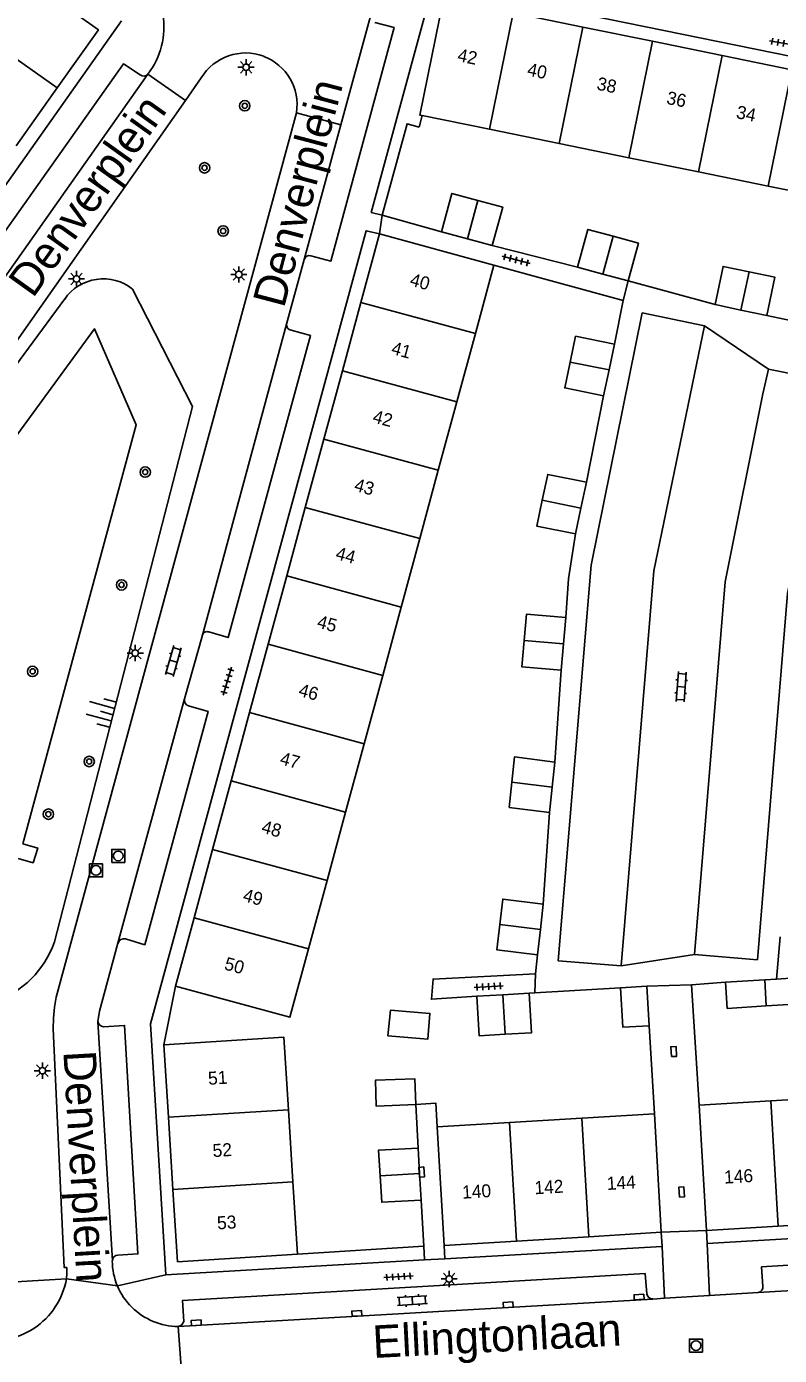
# Model space of a CAD drawing. Extents: x 132999 to 136000, y 398499 to 400501.
# Drawn here: x 134716.2 to 134774.1, y 398796.1 to 398898.3 of the extents above; entities that cross this region are included whole.
import ezdxf

# ---------------------------------------------------------------- set-up
doc = ezdxf.new("R2010")
doc.units = 0
for name, color, linetype in [('gg-afsc-hekwerk', 7, 'Continuous'), ('gg-afsc-muur', 7, 'Continuous'), ('gg-anno-huisnummerreeks BGT', 7, 'Continuous'), ('gg-anno-openbare ruimte label', 7, 'Continuous'), ('gg-bbg-bijgebouw', 7, 'Continuous'), ('gg-bbg-hoofdgebouw', 7, 'Continuous'), ('gg-bbg-tussenscheiding', 7, 'Continuous'), ('gg-knt-BGT kruinlijn', 7, 'Continuous'), ('gg-knt-bovenkant onderkant talud', 7, 'Continuous'), ('gg-knt-verharding', 7, 'Continuous'), ('gg-knt-verharding nz', 7, 'Continuous'), ('gg-kwrk-uitstroombak niveau min 01', 7, 'Continuous'), ('gt-grn-weggrens', 7, 'Continuous'), ('gt-symb-boom', 7, 'Continuous'), ('gt-symb-klinker verharding', 7, 'Continuous'), ('gt-symb-kolk', 7, 'Continuous'), ('gt-symb-kolk center center', 7, 'Continuous'), ('gt-symb-lichtmast', 7, 'Continuous'), ('gt-symb-rioolschacht', 7, 'Continuous'), ('gt-symb-talud symbool', 7, 'Continuous'), ('gt-symb-tegel verharding', 7, 'Continuous')]:
    doc.layers.add(name, color=color, linetype=linetype)

# ---------------------------------------------------------------- blocks, each defined once
blk = doc.blocks.new('gt0-KL1')
at = {"layer": 'gt-symb-klinker verharding'}
for p, q in [((-1.15, 0.3), (1.15, 0.3)), ((-1, -0.3), (-1, 0.3)), ((-0.5, 0.3), (-0.5, 0.45)), ((0, -0.3), (0, 0.3)), ((0.5, 0.3), (0.5, 0.45)), ((1, -0.3), (1, 0.3)), ((-1.15, -0.3), (1.15, -0.3)), ((-0.5, -0.45), (-0.5, -0.3)), ((0.5, -0.45), (0.5, -0.3))]:
    blk.add_line(p, q, dxfattribs=at)
blk = doc.blocks.new('gt0-KOLKCC')
at = {"layer": 'gt-symb-kolk center center'}
blk.add_lwpolyline([(-0.38, 0.2), (0.38, 0.2), (0.38, -0.2), (-0.38, -0.2)], close=True, dxfattribs=at)
blk = doc.blocks.new('gt0-TEG1')
at = {"layer": 'gt-symb-tegel verharding'}
for p, q in [((-1.12, 0), (1.12, 0)), ((-0.9, -0.25), (-0.9, 0.25)), ((-0.45, -0.25), (-0.45, 0.25)), ((0, -0.25), (0, 0.25)), ((0.45, -0.25), (0.45, 0.25)), ((0.9, -0.25), (0.9, 0.25))]:
    blk.add_line(p, q, dxfattribs=at)
blk = doc.blocks.new('gt0-KOLK')
at = {"layer": 'gt-symb-kolk'}
blk.add_lwpolyline([(0, 0), (0.37, 0), (0.37, 0.4), (-0.38, 0.4), (-0.38, 0), (0, 0)], dxfattribs=at)
blk = doc.blocks.new('gt0-LMAST')
at = {"layer": 'gt-symb-lichtmast'}
for p, q in [((-0.18, 0.17), (-0.45, 0.44)), ((-0.01, 0.25), (-0.01, 0.62)), ((0.17, 0.17), (0.44, 0.44)), ((-0.26, 0), (-0.63, 0)), ((-0.18, -0.18), (-0.45, -0.45)), ((-0.01, -0.25), (-0.01, -0.63)), ((0.44, -0.45), (0.17, -0.18)), ((0.24, 0), (0.62, 0))]:
    blk.add_line(p, q, dxfattribs=at)
blk.add_circle((-0.01, 0), 0.25, dxfattribs=at)
blk = doc.blocks.new('gt0-BOOM')
at = {"layer": 'gt-symb-boom'}
for radius in [0.4, 0.2]:
    blk.add_circle((0, 0), radius, dxfattribs=at)
blk = doc.blocks.new('gt0-TALUD_1')
at = {"layer": 'gt-symb-talud symbool'}
for p, q in [((-1, -1), (-1, 0)), ((-0.5, -2), (-0.5, 0)), ((0, -1), (0, 0)), ((0.5, -2), (0.5, 0)), ((1, -1), (1, 0))]:
    blk.add_line(p, q, dxfattribs=at)
blk = doc.blocks.new('gt0-RS')
at = {"layer": 'gt-symb-rioolschacht'}
blk.add_lwpolyline([(-0.5, -0.5), (0.5, -0.5), (0.5, 0.5), (-0.5, 0.5)], close=True, dxfattribs=at)
blk.add_circle((0, 0), 0.375, dxfattribs=at)

msp = doc.modelspace()

# ---------------------------------------------------------------- linework, layer by layer
at = {"layer": 'gg-afsc-hekwerk'}
for p, q in [((134746.39, 398890.6), (134746.61, 398891.49)), ((134743.54, 398883.83), (134748.11, 398882.55)), ((134752.01, 398881.5), (134758.57, 398879.83)), ((134762.08, 398877.27), (134752.14, 398879.99)), ((134769.15, 398876.95), (134762.46, 398878.78)), ((134761.41, 398873.9), (134762.08, 398877.27)), ((134773.12, 398876.12), (134779.99, 398874.67)), ((134759.25, 398863.29), (134760.57, 398869.94)), ((134756.82, 398841.77), (134757.3, 398848.83)), ((134755.93, 398830.84), (134756.42, 398837.89)), ((134774.15, 398828.32), (134773.85, 398825.08)), ((134755.33, 398825.48), (134755.49, 398826.94)), ((134767.32, 398824.63), (134769.95, 398824.84)), ((134755.29, 398824.01), (134754.85, 398823.98)), ((134761.86, 398824.41), (134755.29, 398824.01)), ((134767.92, 398815.37), (134767.32, 398824.63)), ((134764.06, 398821.49), (134764.47, 398814.72)), ((134746.13, 398815.42), (134746.3, 398812.08)), ((134746.54, 398808.08), (134746.75, 398804.54)), ((134746.75, 398804.54), (134737.03, 398803.91))]:
    msp.add_line(p, q, dxfattribs=at)
for points in [[(134757.67, 398852.88), (134757.88, 398855.85), (134758.41, 398859.31)], [(134750.83, 398823.76), (134747.33, 398823.52), (134747.46, 398825.07), (134755.33, 398825.48)], [(134746.13, 398815.42), (134747.68, 398815.52), (134747.77, 398813.71)]]:
    msp.add_lwpolyline(points, dxfattribs=at)
at = {"layer": 'gg-afsc-muur'}
msp.add_lwpolyline([(134743.54, 398883.83), (134745.46, 398890.86), (134746.39, 398890.6)], dxfattribs=at)
at = {"layer": 'gg-bbg-bijgebouw'}
for p, q in [((134750.11, 398882.01), (134748.11, 398882.55)), ((134752.01, 398881.5), (134750.11, 398882.01)), ((134758.57, 398879.83), (134760.52, 398879.3)), ((134760.52, 398879.3), (134762.46, 398878.78)), ((134771.13, 398876.53), (134769.15, 398876.95)), ((134773.12, 398876.12), (134771.13, 398876.53)), ((134760.99, 398871.92), (134761.41, 398873.9)), ((134760.99, 398871.92), (134760.57, 398869.94)), ((134758.83, 398861.3), (134759.25, 398863.29)), ((134758.83, 398861.3), (134758.41, 398859.31)), ((134757.49, 398850.85), (134757.67, 398852.88)), ((134757.49, 398850.85), (134757.3, 398848.83)), ((134756.62, 398839.83), (134756.82, 398841.77)), ((134756.62, 398839.83), (134756.42, 398837.89)), ((134755.71, 398828.89), (134755.93, 398830.84)), ((134755.71, 398828.89), (134755.49, 398826.94)), ((134772.97, 398825.02), (134769.95, 398824.84)), ((134773.85, 398825.08), (134772.97, 398825.02)), ((134750.83, 398823.76), (134752.83, 398823.87)), ((134752.83, 398823.87), (134754.85, 398823.98)), ((134763.89, 398824.52), (134761.86, 398824.41)), ((134764.06, 398821.49), (134763.89, 398824.52)), ((134746.42, 398810.11), (134746.3, 398812.08)), ((134746.54, 398808.08), (134746.42, 398810.11))]:
    msp.add_line(p, q, dxfattribs=at)
for points in [[(134748.11, 398882.55), (134748.91, 398885.5), (134750.91, 398884.96)], [(134750.91, 398884.96), (134752.81, 398884.44), (134752.01, 398881.5)], [(134761.3, 398882.21), (134759.36, 398882.73), (134758.57, 398879.83)], [(134762.46, 398878.78), (134763.25, 398881.68), (134761.3, 398882.21)], [(134769.15, 398876.95), (134769.76, 398879.89), (134771.75, 398879.48)], [(134771.75, 398879.48), (134773.73, 398879.07), (134773.12, 398876.12)], [(134761.41, 398873.9), (134758.42, 398874.51), (134758, 398872.52)], [(134760.57, 398869.94), (134757.58, 398870.54), (134758, 398872.52)], [(134759.25, 398863.29), (134756.27, 398863.89), (134755.85, 398861.9)], [(134758.41, 398859.31), (134755.43, 398859.91), (134755.85, 398861.9)], [(134757.67, 398852.88), (134754.64, 398853.13), (134754.46, 398851.11)], [(134757.3, 398848.83), (134754.28, 398849.09), (134754.46, 398851.11)], [(134756.82, 398841.77), (134753.71, 398842.16), (134753.51, 398840.22)], [(134756.42, 398837.89), (134753.31, 398838.28), (134753.51, 398840.22)], [(134755.93, 398830.84), (134752.81, 398831.23), (134752.59, 398829.28)], [(134755.49, 398826.94), (134752.36, 398827.33), (134752.59, 398829.28)], [(134769.95, 398824.84), (134770.07, 398822.82), (134773.08, 398823.01)], [(134773.08, 398823.01), (134776.1, 398823.19), (134775.98, 398825.21), (134773.85, 398825.08)], [(134753.01, 398820.83), (134751, 398820.72), (134750.83, 398823.76)], [(134754.85, 398823.98), (134755.02, 398820.94), (134753.01, 398820.83)], [(134761.86, 398824.41), (134762.04, 398821.38), (134764.06, 398821.49)], [(134743.99, 398820.72), (134744.18, 398822.68), (134747.22, 398822.43), (134747.06, 398820.46), (134743.99, 398820.72)], [(134746.13, 398815.42), (134746.05, 398817.41), (134743.02, 398817.29), (134743.09, 398815.3), (134746.13, 398815.42)], [(134743.39, 398809.94), (134743.27, 398811.92), (134746.3, 398812.08)], [(134746.54, 398808.08), (134743.51, 398807.91), (134743.39, 398809.94)]]:
    msp.add_lwpolyline(points, dxfattribs=at)
at = {"layer": 'gg-bbg-hoofdgebouw'}
for p, q in [((134753.62, 398899.39), (134758.98, 398898.29)), ((134758.98, 398898.29), (134764.34, 398897.2)), ((134764.34, 398897.2), (134769.69, 398896.11)), ((134769.69, 398896.11), (134775.05, 398895.01)), ((134715.4, 398889.15), (134718.56, 398893.62)), ((134746.61, 398891.49), (134751.79, 398890.43)), ((134757.15, 398889.34), (134751.79, 398890.43)), ((134762.5, 398888.24), (134757.15, 398889.34)), ((134767.86, 398887.15), (134762.5, 398888.24)), ((134773.22, 398886.06), (134767.86, 398887.15)), ((134778.57, 398884.96), (134773.22, 398886.06)), ((134743.34, 398882.38), (134741.91, 398877.12)), ((134752.14, 398879.99), (134743.34, 398882.38)), ((134750.71, 398874.73), (134752.14, 398879.99)), ((134740.49, 398871.86), (134741.91, 398877.12)), ((134750.71, 398874.73), (134749.29, 398869.47)), ((134739.06, 398866.61), (134740.49, 398871.86)), ((134749.29, 398869.47), (134747.86, 398864.21)), ((134737.63, 398861.35), (134739.06, 398866.61)), ((134747.86, 398864.21), (134746.44, 398858.95)), ((134736.21, 398856.09), (134737.63, 398861.35)), ((134746.44, 398858.95), (134745.01, 398853.69)), ((134734.78, 398850.83), (134736.21, 398856.09)), ((134745.01, 398853.69), (134743.59, 398848.43)), ((134733.35, 398845.57), (134734.78, 398850.83)), ((134743.59, 398848.43), (134742.16, 398843.18)), ((134731.93, 398840.31), (134733.35, 398845.57)), ((134742.16, 398843.18), (134740.73, 398837.92)), ((134730.5, 398835.05), (134731.93, 398840.31)), ((134740.73, 398837.92), (134739.31, 398832.66)), ((134729.08, 398829.79), (134730.5, 398835.05)), ((134739.31, 398832.66), (134737.88, 398827.4)), ((134729.08, 398829.79), (134727.65, 398824.53)), ((134727.12, 398814.46), (134726.77, 398820.02)), ((134767.92, 398815.37), (134773.42, 398815.7)), ((134773.42, 398815.7), (134778.92, 398816.03)), ((134727.12, 398814.46), (134727.46, 398808.9)), ((134736.34, 398815.03), (134736.68, 398809.47)), ((134758.9, 398814.39), (134764.47, 398814.72)), ((134764.47, 398814.72), (134764.99, 398805.6)), ((134768.48, 398805.75), (134767.92, 398815.37)), ((134747.77, 398813.71), (134753.34, 398814.05)), ((134748.32, 398804.59), (134747.77, 398813.71)), ((134753.34, 398814.05), (134758.9, 398814.39)), ((134736.68, 398809.47), (134737.03, 398803.91)), ((134779.47, 398806.4), (134773.98, 398806.08)), ((134764.99, 398805.6), (134759.43, 398805.26)), ((134773.98, 398806.08), (134768.48, 398805.75)), ((134753.88, 398804.93), (134748.32, 398804.59)), ((134753.88, 398804.93), (134759.43, 398805.26))]:
    msp.add_line(p, q, dxfattribs=at)
for points in [[(134714.29, 398903.34), (134721.73, 398898.08), (134718.56, 398893.62)], [(134753.62, 398899.39), (134748.26, 398900.48), (134746.43, 398891.52), (134746.61, 398891.49)], [(134727.65, 398824.53), (134736.45, 398822.14), (134737.88, 398827.4)], [(134726.77, 398820.02), (134735.99, 398820.6), (134736.34, 398815.03)], [(134737.03, 398803.91), (134727.81, 398803.34), (134727.46, 398808.9)]]:
    msp.add_lwpolyline(points, dxfattribs=at)
at = {"layer": 'gg-bbg-tussenscheiding'}
for p, q in [((134751.79, 398890.43), (134753.62, 398899.39)), ((134711.12, 398898.87), (134718.56, 398893.62)), ((134757.15, 398889.34), (134758.98, 398898.29)), ((134762.5, 398888.24), (134764.34, 398897.2)), ((134767.86, 398887.15), (134769.69, 398896.11)), ((134773.22, 398886.06), (134775.05, 398895.01)), ((134750.91, 398884.96), (134750.11, 398882.01)), ((134761.3, 398882.21), (134760.52, 398879.3)), ((134771.75, 398879.48), (134771.13, 398876.53)), ((134741.91, 398877.12), (134750.71, 398874.73)), ((134740.49, 398871.86), (134749.29, 398869.47)), ((134758, 398872.52), (134760.99, 398871.92)), ((134739.06, 398866.61), (134747.86, 398864.21)), ((134755.85, 398861.9), (134758.83, 398861.3)), ((134737.63, 398861.35), (134746.44, 398858.95)), ((134736.21, 398856.09), (134745.01, 398853.69)), ((134734.78, 398850.83), (134743.59, 398848.43)), ((134754.46, 398851.11), (134757.49, 398850.85)), ((134733.35, 398845.57), (134742.16, 398843.18)), ((134731.93, 398840.31), (134740.73, 398837.92)), ((134753.51, 398840.22), (134756.62, 398839.83)), ((134730.5, 398835.05), (134739.31, 398832.66)), ((134729.08, 398829.79), (134737.88, 398827.4)), ((134752.59, 398829.28), (134755.71, 398828.89)), ((134772.97, 398825.02), (134773.08, 398823.01)), ((134753.01, 398820.83), (134752.83, 398823.87)), ((134773.98, 398806.08), (134773.42, 398815.7)), ((134727.12, 398814.46), (134736.34, 398815.03)), ((134753.34, 398814.05), (134753.88, 398804.93)), ((134758.9, 398814.39), (134759.43, 398805.26)), ((134727.46, 398808.9), (134736.68, 398809.47)), ((134743.39, 398809.94), (134746.42, 398810.11))]:
    msp.add_line(p, q, dxfattribs=at)
at = {"layer": 'gg-knt-BGT kruinlijn'}
for points in [[(134718.34, 398827.93), (134728.95, 398869.12), (134724.35, 398878.14)], [(134719.14, 398877.38), (134703.51, 398856.18), (134679.27, 398829.09), (134682.68, 398821.86), (134713.76, 398823.31)]]:
    msp.add_lwpolyline(points, dxfattribs=at)
for centre, radius, start, end in [((134722.1, 398875.33), 3.6, 51.2625, 145.4067), ((134711.14, 398830.48), 7.64, 290.0604, 340.4875)]:
    msp.add_arc(centre, radius, start, end, dxfattribs=at)
at = {"layer": 'gg-knt-bovenkant onderkant talud'}
msp.add_lwpolyline([(134715.91, 398835.47), (134724.62, 398867.69), (134721.43, 398875.09), (134707.47, 398855.98), (134706.1, 398855.33)], dxfattribs=at)
at = {"layer": 'gg-knt-verharding'}
for p, q in [((134785.97, 398893.78), (134747.48, 398901.66)), ((134723.5, 398898.77), (134699.56, 398864.86)), ((134728.42, 398892.65), (134729.63, 398894.38)), ((134736.2, 398875.44), (134737.55, 398880.42)), ((134728.35, 398846.62), (134729.72, 398851.53)), ((134755.33, 398825.48), (134755.29, 398824.01)), ((134764.99, 398805.6), (134768.48, 398805.75)), ((134765.07, 398804.52), (134764.99, 398805.6)), ((134768.48, 398805.75), (134768.54, 398804.74)), ((134768.54, 398804.74), (134792.35, 398806.13)), ((134746.81, 398803.47), (134746.75, 398804.54)), ((134748.32, 398804.59), (134748.35, 398803.56)), ((134748.35, 398803.56), (134765.07, 398804.52)), ((134726.91, 398802.32), (134746.81, 398803.47)), ((134764.35, 398800.47), (134765.24, 398800.53)), ((134765.24, 398800.53), (134768.71, 398800.74)), ((134768.71, 398800.74), (134772.46, 398800.97))]:
    msp.add_line(p, q, dxfattribs=at)
for points in [[(134747.48, 398901.66), (134742.71, 398884.04), (134743.54, 398883.83)], [(134738.07, 398880.71), (134739.61, 398880.3), (134744.46, 398898.25), (134742.98, 398898.65)], [(134724.94, 398894.61), (134723.66, 398895.47), (134702.78, 398865.95), (134704.12, 398865.01)], [(134701.77, 398855.29), (134702.46, 398856.02), (134703.11, 398856.77), (134703.74, 398857.55), (134704.33, 398858.35), (134728.42, 398892.65)], [(134718.26, 398821.26), (134718.27, 398822.08), (134718.35, 398822.91), (134718.49, 398823.69), (134736.95, 398891.71)], [(134743.34, 398882.38), (134742.32, 398882.63), (134725.74, 398821.63), (134726.91, 398802.32)], [(134730.22, 398851.77), (134731.7, 398851.34), (134738.04, 398874.58), (134736.54, 398874.99)], [(134723.82, 398828.16), (134725.29, 398827.72), (134730.17, 398845.66), (134728.65, 398846.09)], [(134721.69, 398821.82), (134721.82, 398822.6), (134723.23, 398827.84)], [(134719.27, 398802.03), (134719.29, 398802.46), (134719.29, 398802.89), (134719.1, 398802.88), (134718.26, 398821.26)], [(134723.23, 398803.85), (134724.76, 398803.94), (134723.74, 398821.51), (134722.13, 398821.4)], [(134790.78, 398802.02), (134790.62, 398802.05), (134790.49, 398802.14), (134790.39, 398802.27), (134790.36, 398802.43), (134790.26, 398804.01), (134772.72, 398802.94), (134772.81, 398801.43), (134772.8, 398801.28), (134772.73, 398801.14), (134772.61, 398801.03), (134772.46, 398800.97)], [(134763.9, 398800.87), (134763.76, 398802.44), (134728.19, 398800.35), (134728.29, 398798.75)], [(134719.27, 398802.03), (134713.6, 398801.68), (134712.59, 398801.69), (134711.59, 398801.78), (134710.61, 398801.92), (134709.99, 398802.11)]]:
    msp.add_lwpolyline(points, dxfattribs=at)
for centre, radius, start, end in [((134720.79, 398898.31), 5.98, 322.5345, 9.04), ((134733.03, 398892.33), 3.97, 69.291, 148.8411), ((134733.03, 398892.33), 3.97, 350.9887, 69.2724), ((134725.2, 398894.98), 0.453, 234.9664, 318.0299), ((134737.98, 398880.28), 0.442, 77.4397, 161.9785), ((134736.6, 398875.39), 0.405, 172.8551, 261.3306), ((134730.08, 398851.41), 0.386, 68.9617, 161.6917), ((134728.78, 398846.52), 0.443, 166.6977, 252.6274), ((134723.69, 398827.7), 0.477, 74.2538, 162.8023), ((134722.17, 398821.89), 0.484, 188.5149, 265.2585), ((134723.25, 398803.4), 0.451, 92.5647, 180.6642), ((134727.89, 398803.45), 5.1, 180.6339, 202.8885), ((134713.61, 398803.02), 5.75, 256.4435, 350.0574), ((134727.89, 398803.45), 5.1, 202.9088, 225.1661), ((134764.33, 398800.91), 0.433, 185.2988, 272.3113), ((134727.89, 398803.45), 5.09, 225.1723, 269.709), ((134727.79, 398798.87), 0.514, 277.8912, 346.5098)]:
    msp.add_arc(centre, radius, start, end, dxfattribs=at)
at = {"layer": 'gg-knt-verharding nz'}
for p, q in [((134740.37, 398890.77), (134742.65, 398899.14)), ((134704.1, 398864.29), (134725.54, 398894.67)), ((134737.55, 398880.42), (134740.37, 398890.77)), ((134736.2, 398875.44), (134729.72, 398851.53)), ((134728.35, 398846.62), (134723.23, 398827.84)), ((134721.69, 398821.82), (134722.8, 398803.4)), ((134772.46, 398800.97), (134790.78, 398802.02)), ((134764.35, 398800.47), (134727.86, 398798.36))]:
    msp.add_line(p, q, dxfattribs=at)
for points in [[(134768.32, 398875.31), (134763.54, 398876.31), (134759.61, 398856.9), (134757.08, 398826.48), (134761.91, 398826.1)], [(134761.91, 398826.1), (134764.43, 398856.47), (134768.32, 398875.31)], [(134767.55, 398826.97), (134772.39, 398826.56), (134774.72, 398854.74), (134778.01, 398871.03), (134773.25, 398871.98)], [(134773.25, 398871.98), (134772.82, 398870.08), (134769.92, 398855.64), (134767.55, 398826.97)]]:
    msp.add_lwpolyline(points, dxfattribs=at)
at = {"layer": 'gg-kwrk-uitstroombak niveau min 01'}
msp.add_lwpolyline([(134715.91, 398835.47), (134717.06, 398835.15), (134716.71, 398834.02), (134715.57, 398834.34)], dxfattribs=at)
at = {"layer": 'gt-grn-weggrens'}
for p, q in [((134725.54, 398894.67), (134728.42, 398892.65)), ((134736.95, 398891.71), (134740.37, 398890.77)), ((134743.54, 398883.83), (134743.34, 398882.38)), ((134762.08, 398877.27), (134762.46, 398878.78)), ((134768.32, 398875.31), (134773.25, 398871.98)), ((134761.91, 398826.1), (134767.55, 398826.97)), ((134727.65, 398824.53), (134726.77, 398820.02)), ((134763.89, 398824.52), (134767.32, 398824.63)), ((134765.07, 398804.52), (134765.24, 398800.53)), ((134768.54, 398804.74), (134768.71, 398800.74)), ((134746.81, 398803.47), (134748.35, 398803.56)), ((134726.91, 398802.32), (134723.2, 398801.47)), ((134719.27, 398802.03), (134723.2, 398801.47)), ((134727.86, 398798.36), (134728.22, 398793.53))]:
    msp.add_line(p, q, dxfattribs=at)

# ---------------------------------------------------------------- block references
at = {"layer": 'gt-symb-boom'}
for p in [(134732.98, 398892.24), (134729.89, 398887.47), (134731.32, 398882.61), (134725.33, 398864.07), (134723.51, 398855.39), (134716.67, 398848.74), (134721.02, 398841.81), (134717.88, 398837.76)]:
    msp.add_blockref('gt0-BOOM', p, dxfattribs=at)
at = {"layer": 'gt-symb-klinker verharding'}
for p, rotation in [((134727.49, 398849.53), -105.84308211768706), ((134766.54, 398847.56), 85.86946137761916), ((134745.86, 398800.35), 3.783590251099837)]:
    msp.add_blockref('gt0-KL1', p, dxfattribs=dict(at, rotation=rotation))
at = {"layer": 'gt-symb-kolk'}
for p, rotation in [((134753.25, 398799.82), 3.4076905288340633), ((134763.31, 398800.42), 3.0759824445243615), ((134741.61, 398799.16), 3.318598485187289), ((134729.27, 398798.44), 3.30248541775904)]:
    msp.add_blockref('gt0-KOLK', p, dxfattribs=dict(at, rotation=rotation))
at = {"layer": 'gt-symb-kolk center center'}
for p, rotation in [((134765.96, 398819.5), 93.56928679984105), ((134746.58, 398810.23), -85.62976674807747), ((134766.57, 398808.7), 93.51240788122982)]:
    msp.add_blockref('gt0-KOLKCC', p, dxfattribs=dict(at, rotation=rotation))
at = {"layer": 'gt-symb-lichtmast'}
for p in [(134733.09, 398895.2), (134732.53, 398879.27), (134720.05, 398878.92), (134724.57, 398850.15), (134717.43, 398818.03), (134748.7, 398802.01)]:
    msp.add_blockref('gt0-LMAST', p, dxfattribs=at)
at = {"layer": 'gt-symb-rioolschacht'}
for p in [(134723.25, 398834.55), (134721.55, 398833.43), (134767.67, 398796.89)]:
    msp.add_blockref('gt0-RS', p, dxfattribs=at)
at = {"layer": 'gt-symb-talud symbool', "xscale": 1.0000259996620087, "yscale": 1.0000259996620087, "rotation": -105.42597037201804}
msp.add_blockref('gt0-TALUD_1', (134722.84, 398845.41), dxfattribs=at)
at = {"layer": 'gt-symb-tegel verharding'}
for p, rotation in [((134774.42, 398897.05), 169.98206552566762), ((134753.84, 398880.39), -14.95356475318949), ((134731.65, 398847.99), 73.26783977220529), ((134751.73, 398824.5), 3.326073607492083), ((134744.8, 398802.19), 3.326073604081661)]:
    msp.add_blockref('gt0-TEG1', p, dxfattribs=dict(at, rotation=rotation))

# ---------------------------------------------------------------- texts
at = {"layer": 'gg-anno-huisnummerreeks BGT'}
for s, rotation, p in [('42', 348.5, (134749.28, 398895.68)), ('40', 348.5, (134754.64, 398894.58)), ('38', 348.5, (134759.99, 398893.49)), ('36', 348.5, (134765.35, 398892.4)), ('34', 348.5, (134770.71, 398891.3)), ('40', 344.8, (134745.61, 398878.43)), ('41', 344.8, (134744.18, 398873.17)), ('42', 344.8, (134742.75, 398867.91)), ('43', 344.8, (134741.33, 398862.65)), ('44', 344.8, (134739.9, 398857.39)), ('45', 344.8, (134738.47, 398852.13)), ('46', 344.8, (134737.05, 398846.87)), ('47', 344.8, (134735.62, 398841.61)), ('48', 344.8, (134734.2, 398836.35)), ('49', 344.8, (134732.77, 398831.09)), ('50', 344.8, (134731.34, 398825.83)), ('51', 3.5, (134730.19, 398816.94)), ('52', 3.6, (134730.54, 398811.38)), ('146', 3.4, (134769.86, 398809.34)), ('142', 3.4, (134755.28, 398808.52)), ('144', 3.4, (134760.84, 398808.85)), ('140', 3.4, (134749.72, 398808.18)), ('53', 3.5, (134730.88, 398805.82))]:
    msp.add_text(s, height=1, rotation=rotation, dxfattribs=at).set_placement(p)
at = {"layer": 'gg-anno-openbare ruimte label'}
for s, rotation, p in [('Denverplein', 75.2, (134735.99, 398876.62)), ('Denverplein', 54.4, (134716.69, 398877.38)), ('Denverplein', 273.3, (134719.03, 398819.51)), ('Ellingtonlaan', 2.9, (134742.87, 398795.93))]:
    msp.add_text(s, height=2.5, rotation=rotation, dxfattribs=at).set_placement(p)

doc.saveas('drawing.dxf')
